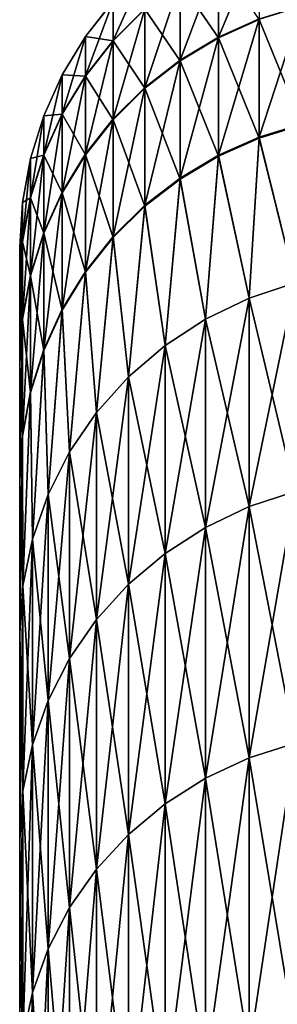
# Model space of a CAD drawing. Header units: metres. Extents: x -2 to 85, y -75 to 96.
# Tile 379 of 444: x 70.15 to 70.497, y 49.973 to 51.3. Entities that reach past the tile are written whole.
import ezdxf

# ---------------------------------------------------------------- set-up
doc = ezdxf.new("R2010")
doc.units = ezdxf.units.M
doc.layers.add('solid_20204500', color=7, linetype='CONTINUOUS')

msp = doc.modelspace()

# ---------------------------------------------------------------- linework, layer by layer
at = {"layer": 'solid_20204500'}
for points in [[(70.417641, 51.276752, -2.784645), (70.417641, 51.383045, -1.671758), (70.472694, 51.407761, -1.673525)], [(70.472694, 51.301357, -2.787589), (70.417641, 51.276752, -2.784645), (70.472694, 51.407761, -1.673525)], [(70.365967, 51.245739, -2.780935), (70.365967, 51.351887, -1.66953), (70.417641, 51.383045, -1.671758)], [(70.417641, 51.276752, -2.784645), (70.365967, 51.245739, -2.780935), (70.417641, 51.383045, -1.671758)], [(70.417641, 51.382484, 1.679556), (70.365967, 51.35133, 1.677318), (70.417641, 51.275822, 2.792408)], [(70.417641, 51.382484, 1.679556), (70.417641, 51.275822, 2.792408), (70.472694, 51.300426, 2.79536)], [(70.275742, 51.27216, -1.66383), (70.275742, 51.32502, -0.552436), (70.318436, 51.367702, -0.553447)], [(70.318436, 51.314747, -1.666875), (70.275742, 51.27216, -1.66383), (70.318436, 51.367702, -0.553447)], [(70.318436, 51.208767, -2.776512), (70.318436, 51.314747, -1.666875), (70.365967, 51.351887, -1.66953)], [(70.365967, 51.245739, -2.780935), (70.318436, 51.208767, -2.776512), (70.365967, 51.351887, -1.66953)], [(70.365967, 51.35133, 1.677318), (70.318436, 51.314186, 1.67465), (70.365967, 51.244808, 2.788688)], [(70.365967, 51.35133, 1.677318), (70.365967, 51.244808, 2.788688), (70.417641, 51.275822, 2.792408)], [(70.275742, 51.32502, -0.552436), (70.23851, 51.277504, -0.55131), (70.275742, 51.324833, 0.560215)], [(70.23851, 51.224751, -1.660441), (70.23851, 51.277504, -0.55131), (70.275742, 51.32502, -0.552436)], [(70.275742, 51.27216, -1.66383), (70.23851, 51.224751, -1.660441), (70.275742, 51.32502, -0.552436)], [(70.275742, 51.324833, 0.560215), (70.23851, 51.277321, 0.559074), (70.275742, 51.271603, 1.671592)], [(70.23851, 51.277504, -0.55131), (70.23851, 51.277321, 0.559074), (70.275742, 51.324833, 0.560215)], [(70.275742, 51.324833, 0.560215), (70.275742, 51.271603, 1.671592), (70.318436, 51.314186, 1.67465)], [(70.275742, 51.166374, -2.771441), (70.275742, 51.27216, -1.66383), (70.318436, 51.314747, -1.666875)], [(70.318436, 51.208767, -2.776512), (70.275742, 51.166374, -2.771441), (70.318436, 51.314747, -1.666875)], [(70.472694, 51.141964, -3.895314), (70.472694, 51.301357, -2.787589), (70.530342, 51.319195, -2.789723)], [(70.530342, 51.159676, -3.898295), (70.472694, 51.141964, -3.895314), (70.530342, 51.319195, -2.789723)], [(70.530342, 51.31826, 2.7975), (70.472694, 51.300426, 2.79536), (70.530342, 51.158375, 3.906019)], [(70.318436, 51.314186, 1.67465), (70.275742, 51.271603, 1.671592), (70.318436, 51.20784, 2.784252)], [(70.318436, 51.314186, 1.67465), (70.318436, 51.20784, 2.784252), (70.365967, 51.244808, 2.788688)], [(70.417641, 51.117527, -3.8912), (70.417641, 51.276752, -2.784645), (70.472694, 51.301357, -2.787589)], [(70.472694, 51.141964, -3.895314), (70.417641, 51.117527, -3.8912), (70.472694, 51.301357, -2.787589)], [(70.472694, 51.300426, 2.79536), (70.417641, 51.275822, 2.792408), (70.472694, 51.140663, 3.903032)], [(70.472694, 51.300426, 2.79536), (70.472694, 51.140663, 3.903032), (70.530342, 51.158375, 3.906019)], [(70.23851, 51.277504, -0.55131), (70.207275, 51.225849, -0.550087), (70.23851, 51.277321, 0.559074)], [(70.207275, 51.173214, -1.656756), (70.207275, 51.225849, -0.550087), (70.23851, 51.277504, -0.55131)], [(70.23851, 51.224751, -1.660441), (70.207275, 51.173214, -1.656756), (70.23851, 51.277504, -0.55131)], [(70.23851, 51.277321, 0.559074), (70.207275, 51.225662, 0.557833), (70.23851, 51.224197, 1.668186)], [(70.207275, 51.225849, -0.550087), (70.207275, 51.225662, 0.557833), (70.23851, 51.277321, 0.559074)], [(70.23851, 51.277321, 0.559074), (70.23851, 51.224197, 1.668186), (70.275742, 51.271603, 1.671592)], [(70.365967, 51.086723, -3.886015), (70.365967, 51.245739, -2.780935), (70.417641, 51.276752, -2.784645)], [(70.417641, 51.117527, -3.8912), (70.365967, 51.086723, -3.886015), (70.417641, 51.276752, -2.784645)], [(70.417641, 51.275822, 2.792408), (70.365967, 51.244808, 2.788688), (70.417641, 51.116226, 3.89891)], [(70.417641, 51.275822, 2.792408), (70.417641, 51.116226, 3.89891), (70.472694, 51.140663, 3.903032)], [(70.23851, 51.119183, -2.765795), (70.23851, 51.224751, -1.660441), (70.275742, 51.27216, -1.66383)], [(70.275742, 51.166374, -2.771441), (70.23851, 51.119183, -2.765795), (70.275742, 51.27216, -1.66383)], [(70.275742, 51.271603, 1.671592), (70.23851, 51.224197, 1.668186), (70.275742, 51.165447, 2.779167)], [(70.275742, 51.271603, 1.671592), (70.275742, 51.165447, 2.779167), (70.318436, 51.20784, 2.784252)], [(70.318436, 51.050003, -3.879835), (70.318436, 51.208767, -2.776512), (70.365967, 51.245739, -2.780935)], [(70.365967, 51.086723, -3.886015), (70.318436, 51.050003, -3.879835), (70.365967, 51.245739, -2.780935)], [(70.365967, 51.244808, 2.788688), (70.318436, 51.20784, 2.784252), (70.365967, 51.085426, 3.893715)], [(70.365967, 51.244808, 2.788688), (70.365967, 51.085426, 3.893715), (70.417641, 51.116226, 3.89891)], [(70.207275, 51.225849, -0.550087), (70.182495, 51.170803, -0.548783), (70.207275, 51.225662, 0.557833)], [(70.182495, 51.118294, -1.652829), (70.182495, 51.170803, -0.548783), (70.207275, 51.225849, -0.550087)], [(70.207275, 51.173214, -1.656756), (70.182495, 51.118294, -1.652829), (70.207275, 51.225849, -0.550087)], [(70.207275, 51.225662, 0.557833), (70.182495, 51.17062, 0.556511), (70.207275, 51.172657, 1.664484)], [(70.182495, 51.170803, -0.548783), (70.182495, 51.17062, 0.556511), (70.207275, 51.225662, 0.557833)], [(70.207275, 51.225662, 0.557833), (70.207275, 51.172657, 1.664484), (70.23851, 51.224197, 1.668186)], [(70.207275, 51.067875, -2.759657), (70.207275, 51.173214, -1.656756), (70.23851, 51.224751, -1.660441)], [(70.23851, 51.119183, -2.765795), (70.207275, 51.067875, -2.759657), (70.23851, 51.224751, -1.660441)], [(70.23851, 51.224197, 1.668186), (70.207275, 51.172657, 1.664484), (70.23851, 51.118259, 2.773505)], [(70.23851, 51.224197, 1.668186), (70.23851, 51.118259, 2.773505), (70.275742, 51.165447, 2.779167)], [(70.275742, 51.007904, -3.872748), (70.275742, 51.166374, -2.771441), (70.318436, 51.208767, -2.776512)], [(70.318436, 51.050003, -3.879835), (70.275742, 51.007904, -3.872748), (70.318436, 51.208767, -2.776512)], [(70.318436, 51.20784, 2.784252), (70.275742, 51.165447, 2.779167), (70.318436, 51.04871, 3.887522)], [(70.318436, 51.20784, 2.784252), (70.318436, 51.04871, 3.887522), (70.365967, 51.085426, 3.893715)], [(70.182495, 51.170803, -0.548783), (70.164528, 51.113174, -0.547418), (70.182495, 51.17062, 0.556511)], [(70.164528, 51.060795, -1.648719), (70.164528, 51.113174, -0.547418), (70.182495, 51.170803, -0.548783)], [(70.182495, 51.118294, -1.652829), (70.164528, 51.060795, -1.648719), (70.182495, 51.170803, -0.548783)], [(70.182495, 51.17062, 0.556511), (70.164528, 51.112991, 0.555127), (70.182495, 51.117741, 1.66054)], [(70.164528, 51.113174, -0.547418), (70.164528, 51.112991, 0.555127), (70.182495, 51.17062, 0.556511)], [(70.182495, 51.013206, -2.753117), (70.182495, 51.118294, -1.652829), (70.207275, 51.173214, -1.656756)], [(70.207275, 51.067875, -2.759657), (70.182495, 51.013206, -2.753117), (70.207275, 51.173214, -1.656756)], [(70.207275, 51.172657, 1.664484), (70.182495, 51.117741, 1.66054), (70.207275, 51.066956, 2.76735)], [(70.182495, 51.17062, 0.556511), (70.182495, 51.117741, 1.66054), (70.207275, 51.172657, 1.664484)], [(70.207275, 51.172657, 1.664484), (70.207275, 51.066956, 2.76735), (70.23851, 51.118259, 2.773505)], [(70.23851, 50.961033, -3.864859), (70.23851, 51.119183, -2.765795), (70.275742, 51.166374, -2.771441)], [(70.275742, 51.007904, -3.872748), (70.23851, 50.961033, -3.864859), (70.275742, 51.166374, -2.771441)], [(70.275742, 51.165447, 2.779167), (70.23851, 51.118259, 2.773505), (70.275742, 51.006611, 3.880421)], [(70.275742, 51.165447, 2.779167), (70.275742, 51.006611, 3.880421), (70.318436, 51.04871, 3.887522)], [(70.530342, 51.159676, -3.898295), (70.521156, 50.945427, -4.996408), (70.472694, 51.141964, -3.895314)], [(70.530342, 51.158375, 3.906019), (70.472694, 51.140663, 3.903032), (70.521156, 50.945427, 4.996408)], [(70.472694, 51.141964, -3.895314), (70.459145, 50.924931, -4.991945), (70.417641, 51.117527, -3.8912)], [(70.472694, 51.140663, 3.903032), (70.417641, 51.116226, 3.89891), (70.459145, 50.924931, 4.991945)], [(70.472694, 51.141964, -3.895314), (70.521156, 50.945427, -4.996408), (70.459145, 50.924931, -4.991945)], [(70.472694, 51.140663, 3.903032), (70.459145, 50.924931, 4.991945), (70.521156, 50.945427, 4.996408)], [(70.164528, 50.955971, -2.746269), (70.164528, 51.060795, -1.648719), (70.182495, 51.118294, -1.652829)], [(70.182495, 51.013206, -2.753117), (70.164528, 50.955971, -2.746269), (70.182495, 51.118294, -1.652829)], [(70.182495, 51.117741, 1.66054), (70.164528, 51.060246, 1.65641), (70.182495, 51.012287, 2.760792)], [(70.164528, 51.112991, 0.555127), (70.164528, 51.060246, 1.65641), (70.182495, 51.117741, 1.66054)], [(70.182495, 51.117741, 1.66054), (70.182495, 51.012287, 2.760792), (70.207275, 51.066956, 2.76735)], [(70.207275, 50.91008, -3.856282), (70.207275, 51.067875, -2.759657), (70.23851, 51.119183, -2.765795)], [(70.23851, 50.961033, -3.864859), (70.207275, 50.91008, -3.856282), (70.23851, 51.119183, -2.765795)], [(70.23851, 51.118259, 2.773505), (70.207275, 51.066956, 2.76735), (70.23851, 50.959743, 3.872517)], [(70.23851, 51.118259, 2.773505), (70.23851, 50.959743, 3.872517), (70.275742, 51.006611, 3.880421)], [(70.417641, 51.117527, -3.8912), (70.400398, 50.896694, -4.985796), (70.365967, 51.086723, -3.886015)], [(70.417641, 51.116226, 3.89891), (70.365967, 51.085426, 3.893715), (70.400398, 50.896694, 4.985796)], [(70.417641, 51.117527, -3.8912), (70.459145, 50.924931, -4.991945), (70.400398, 50.896694, -4.985796)], [(70.417641, 51.116226, 3.89891), (70.400398, 50.896694, 4.985796), (70.459145, 50.924931, 4.991945)], [(70.164528, 51.113174, -0.547418), (70.153648, 51.053802, -0.546012), (70.164528, 51.112991, 0.555127)], [(70.153648, 51.001556, -1.644483), (70.153648, 51.053802, -0.546012), (70.164528, 51.113174, -0.547418)], [(70.164528, 51.060795, -1.648719), (70.153648, 51.001556, -1.644483), (70.164528, 51.113174, -0.547418)], [(70.164528, 51.112991, 0.555127), (70.153648, 51.053619, 0.553701), (70.164528, 51.060246, 1.65641)], [(70.153648, 51.053802, -0.546012), (70.153648, 51.053619, 0.553701), (70.164528, 51.112991, 0.555127)], [(70.365967, 51.086723, -3.886015), (70.345932, 50.861202, -4.978067), (70.318436, 51.050003, -3.879835)], [(70.365967, 51.085426, 3.893715), (70.318436, 51.04871, 3.887522), (70.345932, 50.861202, 4.978067)], [(70.365967, 51.086723, -3.886015), (70.400398, 50.896694, -4.985796), (70.345932, 50.861202, -4.978067)], [(70.365967, 51.085426, 3.893715), (70.345932, 50.861202, 4.978067), (70.400398, 50.896694, 4.985796)], [(70.182495, 50.855785, -3.847143), (70.182495, 51.013206, -2.753117), (70.207275, 51.067875, -2.759657)], [(70.207275, 50.91008, -3.856282), (70.182495, 50.855785, -3.847143), (70.207275, 51.067875, -2.759657)], [(70.207275, 51.066956, 2.76735), (70.182495, 51.012287, 2.760792), (70.207275, 50.908791, 3.863923)], [(70.207275, 51.066956, 2.76735), (70.207275, 50.908791, 3.863923), (70.23851, 50.959743, 3.872517)], [(70.153648, 51.053802, -0.546012), (70.150002, 50.941441, -1.640191), (70.150002, 50.993538, -0.544479)], [(70.153648, 51.001556, -1.644483), (70.150002, 50.941441, -1.640191), (70.153648, 51.053802, -0.546012)], [(70.153648, 51.053802, -0.546012), (70.150002, 50.993538, -0.544479), (70.153648, 51.053619, 0.553701)], [(70.153648, 51.053619, 0.553701), (70.150002, 50.993538, -0.544479), (70.150002, 50.993355, 0.552151)], [(70.153648, 51.053619, 0.553701), (70.150002, 50.993355, 0.552151), (70.153648, 51.001007, 1.652155)], [(70.153648, 50.897003, -2.739215), (70.153648, 51.001556, -1.644483), (70.164528, 51.060795, -1.648719)], [(70.164528, 50.955971, -2.746269), (70.153648, 50.897003, -2.739215), (70.164528, 51.060795, -1.648719)], [(70.164528, 51.060246, 1.65641), (70.153648, 51.001007, 1.652155), (70.164528, 50.955051, 2.753926)], [(70.153648, 51.053619, 0.553701), (70.153648, 51.001007, 1.652155), (70.164528, 51.060246, 1.65641)], [(70.164528, 51.060246, 1.65641), (70.164528, 50.955051, 2.753926), (70.182495, 51.012287, 2.760792)], [(70.318436, 51.050003, -3.879835), (70.296677, 50.819057, -4.96889), (70.275742, 51.007904, -3.872748)], [(70.318436, 51.050003, -3.879835), (70.345932, 50.861202, -4.978067), (70.296677, 50.819057, -4.96889)], [(70.318436, 51.04871, 3.887522), (70.275742, 51.006611, 3.880421), (70.296677, 50.819057, 4.96889)], [(70.318436, 51.04871, 3.887522), (70.296677, 50.819057, 4.96889), (70.345932, 50.861202, 4.978067)], [(70.164528, 50.798939, -3.837575), (70.164528, 50.955971, -2.746269), (70.182495, 51.013206, -2.753117)], [(70.182495, 50.855785, -3.847143), (70.164528, 50.798939, -3.837575), (70.182495, 51.013206, -2.753117)], [(70.182495, 51.012287, 2.760792), (70.164528, 50.955051, 2.753926), (70.182495, 50.8545, 3.854766)], [(70.182495, 51.012287, 2.760792), (70.182495, 50.8545, 3.854766), (70.207275, 50.908791, 3.863923)], [(70.153648, 51.001556, -1.644483), (70.150002, 50.83712, -2.732155), (70.150002, 50.941441, -1.640191)], [(70.153648, 50.897003, -2.739215), (70.150002, 50.83712, -2.732155), (70.153648, 51.001556, -1.644483)], [(70.153648, 51.001007, 1.652155), (70.150002, 50.993355, 0.552151), (70.150002, 50.940895, 1.647835)], [(70.153648, 51.001007, 1.652155), (70.150002, 50.940895, 1.647835), (70.153648, 50.896088, 2.746851)], [(70.153648, 51.001007, 1.652155), (70.153648, 50.896088, 2.746851), (70.164528, 50.955051, 2.753926)], [(70.275742, 51.007904, -3.872748), (70.253479, 50.770988, -4.958423), (70.23851, 50.961033, -3.864859)], [(70.275742, 51.006611, 3.880421), (70.23851, 50.959743, 3.872517), (70.253479, 50.770988, 4.958423)], [(70.275742, 51.007904, -3.872748), (70.296677, 50.819057, -4.96889), (70.253479, 50.770988, -4.958423)], [(70.275742, 51.006611, 3.880421), (70.253479, 50.770988, 4.958423), (70.296677, 50.819057, 4.96889)], [(70.150002, 50.993355, 0.552151), (70.150002, 50.993538, -0.544479), (70.150002, 50.941441, -1.640191)], [(70.150002, 50.940895, 1.647835), (70.150002, 50.993355, 0.552151), (70.150002, 50.941441, -1.640191)], [(70.23851, 50.961033, -3.864859), (70.217087, 50.717815, -4.946845), (70.207275, 50.91008, -3.856282)], [(70.23851, 50.959743, 3.872517), (70.207275, 50.908791, 3.863923), (70.217087, 50.717815, 4.946845)], [(70.23851, 50.961033, -3.864859), (70.253479, 50.770988, -4.958423), (70.217087, 50.717815, -4.946845)], [(70.23851, 50.959743, 3.872517), (70.217087, 50.717815, 4.946845), (70.253479, 50.770988, 4.958423)], [(70.153648, 50.740372, -3.827717), (70.153648, 50.897003, -2.739215), (70.164528, 50.955971, -2.746269)], [(70.164528, 50.798939, -3.837575), (70.153648, 50.740372, -3.827717), (70.164528, 50.955971, -2.746269)], [(70.164528, 50.955051, 2.753926), (70.153648, 50.896088, 2.746851), (70.164528, 50.797657, 3.845178)], [(70.164528, 50.955051, 2.753926), (70.164528, 50.797657, 3.845178), (70.182495, 50.8545, 3.854766)], [(70.521156, 50.945427, 4.996408), (70.459145, 50.924931, 4.991945), (70.459145, 50.643913, 6.14209)], [(70.521156, 50.664154, 6.147581), (70.521156, 50.945427, 4.996408), (70.459145, 50.643913, 6.14209)], [(70.521156, 50.945427, -4.996408), (70.521156, 50.664154, -6.147581), (70.459145, 50.924931, -4.991945)], [(70.150002, 50.940895, 1.647835), (70.150002, 50.941441, -1.640191), (70.150002, 50.83712, -2.732155)], [(70.150002, 50.836208, 2.739775), (70.150002, 50.940895, 1.647835), (70.150002, 50.83712, -2.732155)], [(70.153648, 50.896088, 2.746851), (70.150002, 50.940895, 1.647835), (70.150002, 50.836208, 2.739775)], [(70.459145, 50.924931, 4.991945), (70.400398, 50.896694, 4.985796), (70.400398, 50.61602, 6.134525)], [(70.459145, 50.643913, 6.14209), (70.459145, 50.924931, 4.991945), (70.400398, 50.61602, 6.134525)], [(70.459145, 50.924931, -4.991945), (70.459145, 50.643913, -6.14209), (70.400398, 50.896694, -4.985796)], [(70.521156, 50.664154, -6.147581), (70.459145, 50.643913, -6.14209), (70.459145, 50.924931, -4.991945)], [(70.207275, 50.91008, -3.856282), (70.18811, 50.660454, -4.934354), (70.182495, 50.855785, -3.847143)], [(70.207275, 50.908791, 3.863923), (70.182495, 50.8545, 3.854766), (70.18811, 50.660454, 4.934354)], [(70.207275, 50.91008, -3.856282), (70.217087, 50.717815, -4.946845), (70.18811, 50.660454, -4.934354)], [(70.207275, 50.908791, 3.863923), (70.18811, 50.660454, 4.934354), (70.217087, 50.717815, 4.946845)], [(70.153648, 50.897003, -2.739215), (70.150002, 50.681034, -3.817312), (70.150002, 50.83712, -2.732155)], [(70.153648, 50.740372, -3.827717), (70.150002, 50.681034, -3.817312), (70.153648, 50.897003, -2.739215)], [(70.153648, 50.896088, 2.746851), (70.150002, 50.836208, 2.739775), (70.153648, 50.739094, 3.835301)], [(70.153648, 50.896088, 2.746851), (70.153648, 50.739094, 3.835301), (70.164528, 50.797657, 3.845178)], [(70.400398, 50.896694, 4.985796), (70.345932, 50.861202, 4.978067), (70.345932, 50.580963, 6.125015)], [(70.400398, 50.61602, 6.134525), (70.400398, 50.896694, 4.985796), (70.345932, 50.580963, 6.125015)], [(70.400398, 50.896694, -4.985796), (70.400398, 50.61602, -6.134525), (70.345932, 50.861202, -4.978067)], [(70.459145, 50.643913, -6.14209), (70.400398, 50.61602, -6.134525), (70.400398, 50.896694, -4.985796)], [(70.182495, 50.855785, -3.847143), (70.167053, 50.59988, -4.921165), (70.164528, 50.798939, -3.837575)], [(70.182495, 50.8545, 3.854766), (70.164528, 50.797657, 3.845178), (70.167053, 50.59988, 4.921165)], [(70.182495, 50.855785, -3.847143), (70.18811, 50.660454, -4.934354), (70.167053, 50.59988, -4.921165)], [(70.182495, 50.8545, 3.854766), (70.167053, 50.59988, 4.921165), (70.18811, 50.660454, 4.934354)], [(70.345932, 50.861202, 4.978067), (70.296677, 50.819057, 4.96889), (70.296677, 50.539337, 6.113724)], [(70.345932, 50.580963, 6.125015), (70.345932, 50.861202, 4.978067), (70.296677, 50.539337, 6.113724)], [(70.345932, 50.861202, -4.978067), (70.345932, 50.580963, -6.125015), (70.296677, 50.819057, -4.96889)], [(70.400398, 50.61602, -6.134525), (70.345932, 50.580963, -6.125015), (70.345932, 50.861202, -4.978067)], [(70.150002, 50.836208, 2.739775), (70.150002, 50.83712, -2.732155), (70.150002, 50.681034, -3.817312)], [(70.150002, 50.67976, 3.824874), (70.150002, 50.836208, 2.739775), (70.150002, 50.681034, -3.817312)], [(70.153648, 50.739094, 3.835301), (70.150002, 50.836208, 2.739775), (70.150002, 50.67976, 3.824874)], [(70.296677, 50.819057, 4.96889), (70.253479, 50.770988, 4.958423), (70.253479, 50.491856, 6.100845)], [(70.296677, 50.539337, 6.113724), (70.296677, 50.819057, 4.96889), (70.253479, 50.491856, 6.100845)], [(70.296677, 50.819057, -4.96889), (70.296677, 50.539337, -6.113724), (70.253479, 50.770988, -4.958423)], [(70.345932, 50.580963, -6.125015), (70.296677, 50.539337, -6.113724), (70.296677, 50.819057, -4.96889)], [(70.164528, 50.798939, -3.837575), (70.154274, 50.537144, -4.907503), (70.153648, 50.740372, -3.827717)], [(70.164528, 50.797657, 3.845178), (70.153648, 50.739094, 3.835301), (70.154274, 50.537144, 4.907503)], [(70.164528, 50.798939, -3.837575), (70.167053, 50.59988, -4.921165), (70.154274, 50.537144, -4.907503)], [(70.164528, 50.797657, 3.845178), (70.154274, 50.537144, 4.907503), (70.167053, 50.59988, 4.921165)], [(70.253479, 50.770988, 4.958423), (70.217087, 50.717815, 4.946845), (70.217087, 50.439335, 6.086599)], [(70.253479, 50.491856, 6.100845), (70.253479, 50.770988, 4.958423), (70.217087, 50.439335, 6.086599)], [(70.253479, 50.770988, -4.958423), (70.253479, 50.491856, -6.100845), (70.217087, 50.717815, -4.946845)], [(70.296677, 50.539337, -6.113724), (70.253479, 50.491856, -6.100845), (70.253479, 50.770988, -4.958423)], [(70.153648, 50.740372, -3.827717), (70.150002, 50.473373, -4.893617), (70.150002, 50.681034, -3.817312)], [(70.153648, 50.740372, -3.827717), (70.154274, 50.537144, -4.907503), (70.150002, 50.473373, -4.893617)], [(70.153648, 50.739094, 3.835301), (70.150002, 50.67976, 3.824874), (70.154274, 50.537144, 4.907503)], [(70.217087, 50.717815, 4.946845), (70.18811, 50.660454, 4.934354), (70.18811, 50.382675, 6.07123)], [(70.217087, 50.439335, 6.086599), (70.217087, 50.717815, 4.946845), (70.18811, 50.382675, 6.07123)], [(70.217087, 50.717815, -4.946845), (70.217087, 50.439335, -6.086599), (70.18811, 50.660454, -4.934354)], [(70.253479, 50.491856, -6.100845), (70.217087, 50.439335, -6.086599), (70.217087, 50.717815, -4.946845)], [(70.150002, 50.67976, 3.824874), (70.150002, 50.681034, -3.817312), (70.150002, 50.473373, -4.893617)], [(70.150002, 50.67976, 3.824874), (70.150002, 50.473373, -4.893617), (70.150002, 50.473373, 4.893617)], [(70.154274, 50.537144, 4.907503), (70.150002, 50.67976, 3.824874), (70.150002, 50.473373, 4.893617)], [(70.18811, 50.660454, 4.934354), (70.167053, 50.59988, 4.921165), (70.167053, 50.322845, 6.055002)], [(70.18811, 50.382675, 6.07123), (70.18811, 50.660454, 4.934354), (70.167053, 50.322845, 6.055002)], [(70.18811, 50.660454, -4.934354), (70.18811, 50.382675, -6.07123), (70.167053, 50.59988, -4.921165)], [(70.217087, 50.439335, -6.086599), (70.18811, 50.382675, -6.07123), (70.18811, 50.660454, -4.934354)], [(70.521156, 50.664154, 6.147581), (70.459145, 50.643913, 6.14209), (70.459145, 50.305229, 7.276595)], [(70.521156, 50.325169, 7.2831), (70.521156, 50.664154, 6.147581), (70.459145, 50.305229, 7.276595)], [(70.521156, 50.664154, -6.147581), (70.521156, 50.325169, -7.2831), (70.459145, 50.643913, -6.14209)], [(70.459145, 50.643913, 6.14209), (70.400398, 50.61602, 6.134525), (70.400398, 50.277756, 7.267632)], [(70.459145, 50.305229, 7.276595), (70.459145, 50.643913, 6.14209), (70.400398, 50.277756, 7.267632)], [(70.459145, 50.643913, -6.14209), (70.459145, 50.305229, -7.276595), (70.400398, 50.61602, -6.134525)], [(70.521156, 50.325169, -7.2831), (70.459145, 50.305229, -7.276595), (70.459145, 50.643913, -6.14209)], [(70.400398, 50.61602, 6.134525), (70.345932, 50.580963, 6.125015), (70.345932, 50.243221, 7.256366)], [(70.400398, 50.277756, 7.267632), (70.400398, 50.61602, 6.134525), (70.345932, 50.243221, 7.256366)], [(70.400398, 50.61602, -6.134525), (70.400398, 50.277756, -7.267632), (70.345932, 50.580963, -6.125015)], [(70.459145, 50.305229, -7.276595), (70.400398, 50.277756, -7.267632), (70.400398, 50.61602, -6.134525)], [(70.167053, 50.59988, 4.921165), (70.154274, 50.537144, 4.907503), (70.154274, 50.260876, 6.038193)], [(70.167053, 50.322845, 6.055002), (70.167053, 50.59988, 4.921165), (70.154274, 50.260876, 6.038193)], [(70.167053, 50.59988, -4.921165), (70.167053, 50.322845, -6.055002), (70.154274, 50.537144, -4.907503)], [(70.18811, 50.382675, -6.07123), (70.167053, 50.322845, -6.055002), (70.167053, 50.59988, -4.921165)], [(70.345932, 50.580963, 6.125015), (70.296677, 50.539337, 6.113724), (70.296677, 50.202217, 7.242989)], [(70.345932, 50.243221, 7.256366), (70.345932, 50.580963, 6.125015), (70.296677, 50.202217, 7.242989)], [(70.345932, 50.580963, -6.125015), (70.345932, 50.243221, -7.256366), (70.296677, 50.539337, -6.113724)], [(70.400398, 50.277756, -7.267632), (70.345932, 50.243221, -7.256366), (70.345932, 50.580963, -6.125015)], [(70.154274, 50.537144, 4.907503), (70.150002, 50.473373, 4.893617), (70.150002, 50.194313, 6.034523)], [(70.154274, 50.260876, 6.038193), (70.154274, 50.537144, 4.907503), (70.150002, 50.194313, 6.034523)], [(70.154274, 50.537144, -4.907503), (70.154274, 50.260876, -6.038193), (70.150002, 50.473373, -4.893617)], [(70.167053, 50.322845, -6.055002), (70.154274, 50.260876, -6.038193), (70.154274, 50.537144, -4.907503)], [(70.296677, 50.539337, 6.113724), (70.253479, 50.491856, 6.100845), (70.253479, 50.155445, 7.227731)], [(70.296677, 50.202217, 7.242989), (70.296677, 50.539337, 6.113724), (70.253479, 50.155445, 7.227731)], [(70.296677, 50.539337, -6.113724), (70.296677, 50.202217, -7.242989), (70.253479, 50.491856, -6.100845)], [(70.345932, 50.243221, -7.256366), (70.296677, 50.202217, -7.242989), (70.296677, 50.539337, -6.113724)], [(70.253479, 50.491856, 6.100845), (70.217087, 50.439335, 6.086599), (70.217087, 50.10371, 7.210854)], [(70.253479, 50.155445, 7.227731), (70.253479, 50.491856, 6.100845), (70.217087, 50.10371, 7.210854)], [(70.253479, 50.491856, -6.100845), (70.253479, 50.155445, -7.227731), (70.217087, 50.439335, -6.086599)], [(70.296677, 50.202217, -7.242989), (70.253479, 50.155445, -7.227731), (70.253479, 50.491856, -6.100845)], [(70.150002, 50.194313, -6.034523), (70.150002, 50.194313, 6.034523), (70.150002, 50.473373, 4.893617)], [(70.150002, 50.473373, -4.893617), (70.150002, 50.194313, -6.034523), (70.150002, 50.473373, 4.893617)], [(70.154274, 50.260876, -6.038193), (70.150002, 50.194313, -6.034523), (70.150002, 50.473373, -4.893617)], [(70.217087, 50.439335, 6.086599), (70.18811, 50.382675, 6.07123), (70.18811, 50.047897, 7.192646)], [(70.217087, 50.10371, 7.210854), (70.217087, 50.439335, 6.086599), (70.18811, 50.047897, 7.192646)], [(70.217087, 50.439335, -6.086599), (70.217087, 50.10371, -7.210854), (70.18811, 50.382675, -6.07123)], [(70.253479, 50.155445, -7.227731), (70.217087, 50.10371, -7.210854), (70.217087, 50.439335, -6.086599)], [(70.18811, 50.382675, 6.07123), (70.167053, 50.322845, 6.055002), (70.167053, 49.988964, 7.17342)], [(70.18811, 50.047897, 7.192646), (70.18811, 50.382675, 6.07123), (70.167053, 49.988964, 7.17342)], [(70.18811, 50.382675, -6.07123), (70.18811, 50.047897, -7.192646), (70.167053, 50.322845, -6.055002)], [(70.217087, 50.10371, -7.210854), (70.18811, 50.047897, -7.192646), (70.18811, 50.382675, -6.07123)], [(70.167053, 50.322845, 6.055002), (70.154274, 50.260876, 6.038193), (70.154274, 49.927921, 7.153506)], [(70.167053, 49.988964, 7.17342), (70.167053, 50.322845, 6.055002), (70.154274, 49.927921, 7.153506)], [(70.167053, 50.322845, -6.055002), (70.167053, 49.988964, -7.17342), (70.154274, 50.260876, -6.038193)], [(70.18811, 50.047897, -7.192646), (70.167053, 49.988964, -7.17342), (70.167053, 50.322845, -6.055002)], [(70.521156, 50.325169, 7.2831), (70.459145, 50.305229, 7.276595), (70.459145, 49.90974, 8.392569)], [(70.521156, 49.929329, 8.400072), (70.521156, 50.325169, 7.2831), (70.459145, 49.90974, 8.392569)], [(70.521156, 50.325169, -7.2831), (70.521156, 49.929329, -8.400072), (70.459145, 50.305229, -7.276595)], [(70.459145, 50.305229, 7.276595), (70.400398, 50.277756, 7.267632), (70.400398, 49.882755, 8.382232)], [(70.459145, 49.90974, 8.392569), (70.459145, 50.305229, 7.276595), (70.400398, 49.882755, 8.382232)], [(70.459145, 50.305229, -7.276595), (70.459145, 49.90974, -8.392569), (70.400398, 50.277756, -7.267632)], [(70.521156, 49.929329, -8.400072), (70.459145, 49.90974, -8.392569), (70.459145, 50.305229, -7.276595)], [(70.400398, 50.277756, 7.267632), (70.345932, 50.243221, 7.256366), (70.345932, 49.848835, 8.369238)], [(70.400398, 49.882755, 8.382232), (70.400398, 50.277756, 7.267632), (70.345932, 49.848835, 8.369238)], [(70.400398, 50.277756, -7.267632), (70.400398, 49.882755, -8.382232), (70.345932, 50.243221, -7.256366)], [(70.459145, 49.90974, -8.392569), (70.400398, 49.882755, -8.382232), (70.400398, 50.277756, -7.267632)], [(70.154274, 50.260876, 6.038193), (70.150002, 50.194313, 6.034523), (70.150002, 50.032822, 6.599598)], [(70.154274, 49.927921, 7.153506), (70.154274, 50.260876, 6.038193), (70.150002, 50.032822, 6.599598)], [(70.154274, 50.260876, -6.038193), (70.154274, 49.927921, -7.153506), (70.150002, 50.194313, -6.034523)], [(70.167053, 49.988964, -7.17342), (70.154274, 49.927921, -7.153506), (70.154274, 50.260876, -6.038193)], [(70.345932, 50.243221, 7.256366), (70.296677, 50.202217, 7.242989), (70.296677, 49.808556, 8.353809)], [(70.345932, 49.848835, 8.369238), (70.345932, 50.243221, 7.256366), (70.296677, 49.808556, 8.353809)], [(70.345932, 50.243221, -7.256366), (70.345932, 49.848835, -8.369238), (70.296677, 50.202217, -7.242989)], [(70.400398, 49.882755, -8.382232), (70.345932, 49.848835, -8.369238), (70.345932, 50.243221, -7.256366)], [(70.296677, 50.202217, 7.242989), (70.253479, 50.155445, 7.227731), (70.253479, 49.762615, 8.336211)], [(70.296677, 49.808556, 8.353809), (70.296677, 50.202217, 7.242989), (70.253479, 49.762615, 8.336211)], [(70.296677, 50.202217, -7.242989), (70.296677, 49.808556, -8.353809), (70.253479, 50.155445, -7.227731)], [(70.345932, 49.848835, -8.369238), (70.296677, 49.808556, -8.353809), (70.296677, 50.202217, -7.242989)], [(70.150002, 50.032822, -6.599598), (70.150002, 50.032822, 6.599598), (70.150002, 50.194313, 6.034523)], [(70.150002, 50.194313, -6.034523), (70.150002, 50.032822, -6.599598), (70.150002, 50.194313, 6.034523)], [(70.154274, 49.927921, -7.153506), (70.150002, 50.032822, -6.599598), (70.150002, 50.194313, -6.034523)], [(70.253479, 50.155445, 7.227731), (70.217087, 50.10371, 7.210854), (70.217087, 49.711796, 8.316746)], [(70.253479, 49.762615, 8.336211), (70.253479, 50.155445, 7.227731), (70.217087, 49.711796, 8.316746)], [(70.253479, 50.155445, -7.227731), (70.253479, 49.762615, -8.336211), (70.217087, 50.10371, -7.210854)], [(70.296677, 49.808556, -8.353809), (70.253479, 49.762615, -8.336211), (70.253479, 50.155445, -7.227731)], [(70.217087, 50.10371, 7.210854), (70.18811, 50.047897, 7.192646), (70.18811, 49.656975, 8.295746)], [(70.217087, 49.711796, 8.316746), (70.217087, 50.10371, 7.210854), (70.18811, 49.656975, 8.295746)], [(70.217087, 50.10371, -7.210854), (70.217087, 49.711796, -8.316746), (70.18811, 50.047897, -7.192646)], [(70.253479, 49.762615, -8.336211), (70.217087, 49.711796, -8.316746), (70.217087, 50.10371, -7.210854)], [(70.18811, 50.047897, 7.192646), (70.167053, 49.988964, 7.17342), (70.167053, 49.599087, 8.273571)], [(70.18811, 49.656975, 8.295746), (70.18811, 50.047897, 7.192646), (70.167053, 49.599087, 8.273571)], [(70.18811, 50.047897, -7.192646), (70.18811, 49.656975, -8.295746), (70.167053, 49.988964, -7.17342)], [(70.217087, 49.711796, -8.316746), (70.18811, 49.656975, -8.295746), (70.18811, 50.047897, -7.192646)], [(70.150002, 49.85656, -7.161602), (70.150002, 49.85656, 7.161602), (70.150002, 50.032822, 6.599598)], [(70.154274, 49.927921, 7.153506), (70.150002, 50.032822, 6.599598), (70.150002, 49.85656, 7.161602)], [(70.150002, 50.032822, -6.599598), (70.150002, 49.85656, -7.161602), (70.150002, 50.032822, 6.599598)], [(70.154274, 49.927921, -7.153506), (70.150002, 49.85656, -7.161602), (70.150002, 50.032822, -6.599598)], [(70.167053, 49.988964, 7.17342), (70.154274, 49.927921, 7.153506), (70.154274, 49.539124, 8.250603)], [(70.167053, 49.599087, 8.273571), (70.167053, 49.988964, 7.17342), (70.154274, 49.539124, 8.250603)], [(70.167053, 49.988964, -7.17342), (70.167053, 49.599087, -8.273571), (70.154274, 49.927921, -7.153506)], [(70.18811, 49.656975, -8.295746), (70.167053, 49.599087, -8.273571), (70.167053, 49.988964, -7.17342)]]:
    msp.add_3dface(points, dxfattribs=at)

doc.saveas('drawing.dxf')
